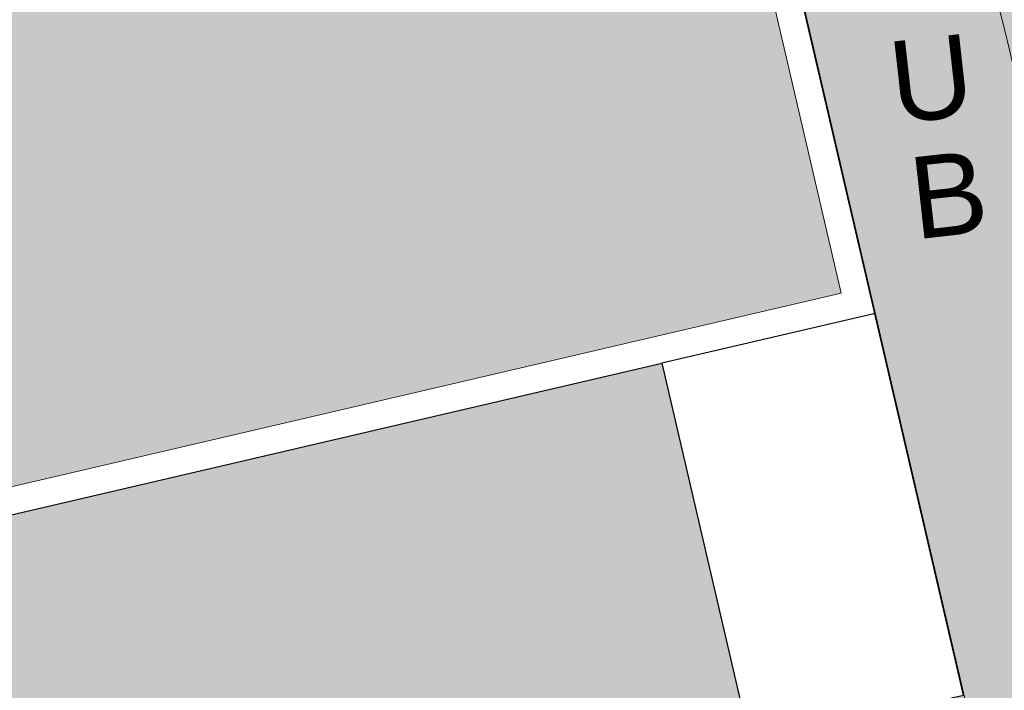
# Model space of a CAD drawing. Header units: metres. Extents: x -862 to 1262, y -354 to 644.
# Tile 306 of 315: x 78 to 114, y 367 to 391. Entities that reach past the tile are written whole.
import ezdxf

# ---------------------------------------------------------------- set-up
doc = ezdxf.new("R2010")
doc.units = ezdxf.units.M
doc.header["$LTSCALE"] = 0.5
doc.set_wipeout_variables(frame=1)
doc.layers.add('BPR_Verkehr_220520', color=7, linetype='Continuous')
doc.layers.add('DZH_Baufelder Nord_220610', color=7, linetype='Continuous')
doc.styles.add('Arial', font='arial.ttf')

# ---------------------------------------------------------------- blocks, each defined once
blk = doc.blocks.new('Slab (2D)-35')
at = {"color": 255, "linetype": 'Continuous', "lineweight": 25, "transparency": 33554687}
blk.add_wipeout([(61.04127330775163, 265.575191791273), (68.3245690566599, 234.35775295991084), (126.75535088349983, 247.99020450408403), (119.54515552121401, 279.0179825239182)], dxfattribs=at)
at = {"color": 7, "linetype": 'Continuous', "lineweight": 25, "transparency": 33554687, "flags": 128}
blk.add_lwpolyline([(61.04127330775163, 265.575191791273), (68.3245690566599, 234.3577529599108), (126.7553508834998, 247.990204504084), (119.545155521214, 279.0179825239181)], close=True, dxfattribs=at)
at = {"color": 255, "linetype": 'Continuous', "lineweight": 25, "transparency": 33554687}
blk.add_wipeout([(61.04127330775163, 265.575191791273), (68.3245690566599, 234.35775295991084), (126.75535088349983, 247.99020450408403), (119.54515552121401, 279.0179825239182)], dxfattribs=at)
at = {"color": 7, "linetype": 'Continuous', "lineweight": 25, "transparency": 33554687, "flags": 128}
blk.add_lwpolyline([(61.04127330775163, 265.575191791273), (68.3245690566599, 234.3577529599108), (126.7553508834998, 247.990204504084), (119.545155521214, 279.0179825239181)], close=True, dxfattribs=at)
at = {"color": 255, "linetype": 'Continuous', "lineweight": 25, "transparency": 33554687}
blk.add_wipeout([(61.04127330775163, 265.575191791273), (68.3245690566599, 234.35775295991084), (126.75535088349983, 247.99020450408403), (119.54515552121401, 279.0179825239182)], dxfattribs=at)
at = {"color": 7, "linetype": 'Continuous', "lineweight": 25, "transparency": 33554687, "flags": 128}
blk.add_lwpolyline([(61.04127330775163, 265.575191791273), (68.3245690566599, 234.3577529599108), (126.7553508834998, 247.990204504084), (119.545155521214, 279.0179825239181)], close=True, dxfattribs=at)
at = {"color": 255, "linetype": 'Continuous', "lineweight": 25, "transparency": 33554687}
blk.add_wipeout([(61.04127330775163, 265.575191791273), (68.3245690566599, 234.35775295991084), (126.75535088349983, 247.99020450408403), (119.54515552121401, 279.0179825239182)], dxfattribs=at)
at = {"color": 7, "linetype": 'Continuous', "lineweight": 25, "transparency": 33554687, "flags": 128}
blk.add_lwpolyline([(61.04127330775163, 265.575191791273), (68.3245690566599, 234.3577529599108), (126.7553508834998, 247.990204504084), (119.545155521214, 279.0179825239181)], close=True, dxfattribs=at)
at = {"color": 255, "linetype": 'Continuous', "lineweight": 25, "transparency": 33554687}
blk.add_wipeout([(61.04127330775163, 265.575191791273), (68.3245690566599, 234.35775295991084), (126.75535088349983, 247.99020450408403), (119.54515552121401, 279.0179825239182)], dxfattribs=at)
at = {"color": 7, "linetype": 'Continuous', "lineweight": 25, "transparency": 33554687, "flags": 128}
blk.add_lwpolyline([(61.04127330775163, 265.575191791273), (68.3245690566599, 234.3577529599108), (126.7553508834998, 247.990204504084), (119.545155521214, 279.0179825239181)], close=True, dxfattribs=at)
blk = doc.blocks.new('Slab (2D)-36')
at = {"color": 255, "linetype": 'Continuous', "lineweight": 25, "transparency": 33554687}
blk.add_wipeout([(126.74253153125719, 248.03874304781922), (126.72636144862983, 247.9834552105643), (118.96311222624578, 246.17220747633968), (122.21132993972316, 232.1910865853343), (130.00378817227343, 234.00149943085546)], dxfattribs=at)
at = {"color": 7, "linetype": 'Continuous', "lineweight": 25, "transparency": 33554687, "flags": 128}
blk.add_lwpolyline([(126.7425315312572, 248.0387430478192), (126.7263614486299, 247.9834552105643), (118.9631122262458, 246.1722074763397), (122.2113299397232, 232.1910865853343), (130.0037881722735, 234.0014994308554)], close=True, dxfattribs=at)

msp = doc.modelspace()

# ---------------------------------------------------------------- hatches: boundary and pattern name
at = {"layer": 'DZH_Baufelder Nord_220610', "linetype": 'Continuous', "lineweight": 0, "true_color": 0xfff9e0, "transparency": 33554687}
h = msp.add_hatch(color=7, dxfattribs=at)
edge = h.paths.add_edge_path()
edge.add_line((32.55980691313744, 384.3805379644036), (26.06465546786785, 412.3372531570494))
edge.add_line((26.06465546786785, 412.3372531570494), (-143.0442158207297, 383.0005029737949))
edge.add_line((-143.0442158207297, 383.0005029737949), (-131.0904625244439, 314.2834369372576))
edge.add_line((-131.0904625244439, 314.2834369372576), (-124.9939522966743, 315.6937450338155))
edge.add_line((-124.9939522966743, 315.6937450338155), (-140.1320432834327, 312.1120369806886))
edge.add_line((-140.1320432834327, 312.1120369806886), (-222.7133020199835, 293.0330976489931))
edge.add_line((-222.7133020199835, 293.0330976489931), (-242.987267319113, 381.3162625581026))
edge.add_line((-242.987267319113, 381.3162625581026), (-225.1325763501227, 380.1122668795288))
edge.add_line((-225.1325763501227, 380.1122668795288), (-225.1316572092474, 377.0219977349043))
edge.add_line((-225.1316572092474, 377.0219977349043), (-224.1314799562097, 377.0637289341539))
edge.add_line((-224.1314799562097, 377.0637289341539), (-223.1313543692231, 377.1066777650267))
edge.add_line((-223.1313543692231, 377.1066777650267), (-222.131281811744, 377.1508441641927))
edge.add_line((-222.131281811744, 377.1508441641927), (-221.1312637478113, 377.1962280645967))
edge.add_line((-221.1312637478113, 377.1962280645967), (-220.131301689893, 377.2428293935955))
edge.add_line((-220.131301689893, 377.2428293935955), (-219.1313971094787, 377.290648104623))
edge.add_line((-219.1313971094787, 377.290648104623), (-218.131551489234, 377.3396841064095))
edge.add_line((-218.131551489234, 377.3396841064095), (-217.1317662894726, 377.3899373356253))
edge.add_line((-217.1317662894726, 377.3899373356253), (-217.1336498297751, 383.7225982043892))
edge.add_line((-217.1336498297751, 383.7225982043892), (-217.1323176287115, 383.7968768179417))
edge.add_line((-217.1323176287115, 383.7968768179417), (-217.1313062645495, 380.475092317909))
edge.add_line((-217.1313062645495, 380.475092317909), (-213.7664101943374, 380.3481207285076))
edge.add_line((-213.7664101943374, 380.3481207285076), (-210.4015081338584, 380.2213885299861))
edge.add_line((-210.4015081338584, 380.2213885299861), (-207.0365970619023, 380.0948956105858))
edge.add_line((-207.0365970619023, 380.0948956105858), (-203.6716770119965, 379.968641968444))
edge.add_line((-203.6716770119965, 379.968641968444), (-200.3067479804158, 379.8426276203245))
edge.add_line((-200.3067479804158, 379.8426276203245), (-196.9418100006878, 379.7168525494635))
edge.add_line((-196.9418100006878, 379.7168525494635), (-193.5768630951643, 379.5913167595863))
edge.add_line((-193.5768630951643, 379.5913167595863), (-190.2119043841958, 379.4660201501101))
edge.add_line((-190.2119043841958, 379.4660201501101), (-185.331899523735, 379.7464873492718))
edge.add_line((-185.331899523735, 379.7464873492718), (-180.4519131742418, 380.0273153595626))
edge.add_line((-180.4519131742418, 380.0273153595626), (-175.5719475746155, 380.3085040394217))
edge.add_line((-175.5719475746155, 380.3085040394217), (-170.6920027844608, 380.5900533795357))
edge.add_line((-170.6920027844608, 380.5900533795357), (-165.8120788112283, 380.8719633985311))
edge.add_line((-165.8120788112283, 380.8719633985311), (-160.9321756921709, 381.1542340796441))
edge.add_line((-160.9321756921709, 381.1542340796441), (-156.0522934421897, 381.4368654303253))
edge.add_line((-156.0522934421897, 381.4368654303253), (-151.172434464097, 381.7198573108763))
edge.add_line((-151.172434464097, 381.7198573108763), (-145.5148646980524, 382.701323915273))
edge.add_arc((-592.1029078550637, 2940.188827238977), 2596.18628182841, 279.7782309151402, 279.9051094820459, ccw=False)
edge.add_line((-151.1793800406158, 381.7186490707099), (-146.177484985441, 353.0060045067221))
edge.add_line((-146.177484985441, 353.0060045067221), (-139.143118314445, 312.5272433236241))
edge.add_line((-139.143118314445, 312.5272433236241), (-133.5328797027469, 313.8270688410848))
edge.add_line((-133.5328797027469, 313.8270688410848), (-145.5148592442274, 382.7013248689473))
edge.add_line((-145.5148592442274, 382.7013248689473), (-116.5022465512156, 387.7343888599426))
edge.add_line((-116.5022465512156, 387.7343888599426), (48.11358021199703, 416.3034435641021))
edge.add_line((48.11358021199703, 416.3034435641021), (50.99796817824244, 399.8917147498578))
edge.add_line((50.99796817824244, 399.8917147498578), (101.7277072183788, 411.6776965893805))
edge.add_line((101.7277072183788, 411.6776965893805), (102.4313637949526, 408.6489871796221))
edge.add_line((102.4313637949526, 408.6489871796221), (123.765022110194, 316.8237209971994))
edge.add_line((123.765022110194, 316.8237209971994), (90.3646540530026, 309.3621310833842))
edge.add_line((90.3646540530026, 309.3621310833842), (78.87369778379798, 358.8217257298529))
edge.add_line((78.87369778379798, 358.8217257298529), (104.3938826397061, 364.7507963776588))
edge.add_line((104.3938826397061, 364.7507963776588), (101.1439840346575, 378.7391522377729))
edge.add_line((101.1439840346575, 378.7391522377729), (50.46547640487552, 366.9650729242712))
edge.add_line((50.46547640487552, 366.9650729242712), (46.1308055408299, 385.6225530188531))
edge.add_line((46.1308055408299, 385.6225530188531), (37.42547304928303, 383.6000531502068))
edge.add_line((37.42547304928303, 383.6000531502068), (8.073688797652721, 339.1086414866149))
edge.add_line((8.073688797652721, 339.1086414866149), (8.071902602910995, 339.1101264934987))
edge.add_line((8.071902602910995, 339.1101264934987), (8.057760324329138, 339.0901706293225))
edge.add_arc((-48.5966539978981, 275.7739358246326), 84.96274625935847, 48.17829914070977, 48.19372288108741)
edge.add_line((8.040713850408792, 339.1054194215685), (7.367840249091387, 339.6758323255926))
edge.add_line((7.367840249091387, 339.6758323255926), (7.376597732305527, 339.6881901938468))
edge.add_line((7.376597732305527, 339.6881901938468), (4.612199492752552, 341.9864601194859))
edge.add_line((4.612199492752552, 341.9864601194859), (32.55980691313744, 384.3805379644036))
at = {"layer": 'DZH_Baufelder Nord_220610', "linetype": 'Continuous', "lineweight": 0, "true_color": 0xffe3b9, "transparency": 33554687}
msp.add_hatch(color=254, dxfattribs=at).paths.add_polyline_path([(37.73305841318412, 383.1581972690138), (25.72828625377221, 364.9480071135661), (56.5526468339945, 343.1223962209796), (61.74231721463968, 321.0586092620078), (86.33681697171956, 326.6765301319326), (78.87369778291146, 358.8217257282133), (104.3938816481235, 364.7508006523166), (101.1439840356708, 378.7391522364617), (50.46547640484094, 366.9650729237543), (46.24395634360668, 385.1355243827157)])

# ---------------------------------------------------------------- linework, layer by layer
at = {"layer": 'DZH_Baufelder Nord_220610', "color": 14, "linetype": 'Continuous', "lineweight": 5, "true_color": 0x9f0000, "transparency": 33554687, "elevation": -12285434.42021632, "flags": 128}
msp.add_lwpolyline([(-116.5022465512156, 387.7343888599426), (48.11358021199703, 416.3034435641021), (50.99796817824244, 399.8917147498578), (101.7277072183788, 411.6776965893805), (102.4313637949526, 408.6489871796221), (123.765022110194, 316.8237209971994), (90.3646540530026, 309.3621310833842), (78.87369778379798, 358.8217257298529), (104.3938826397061, 364.7507963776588), (101.1439840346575, 378.7391522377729), (50.46547640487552, 366.9650729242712), (46.1308055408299, 385.6225530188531), (37.42547304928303, 383.6000531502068), (8.073688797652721, 339.1086414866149)], dxfattribs=at)
at = {"layer": 'DZH_Baufelder Nord_220610', "color": 255, "linetype": 'Continuous', "lineweight": 9, "transparency": 33554687, "flags": 128}
msp.add_lwpolyline([(37.73305841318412, 383.1581972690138), (25.72828625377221, 364.9480071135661), (56.5526468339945, 343.1223962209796), (61.74231721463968, 321.0586092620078), (86.33681697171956, 326.6765301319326), (78.87369778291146, 358.8217257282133), (104.3938816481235, 364.7508006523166), (101.1439840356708, 378.7391522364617), (50.46547640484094, 366.9650729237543), (46.24395634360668, 385.1355243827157)], close=True, dxfattribs=at)

# ---------------------------------------------------------------- texts
at = {"layer": 'BPR_Verkehr_220520', "color": 255, "transparency": 33554687, "char_height": 3, "attachment_point": 1, "rotation": 6.392106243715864, "line_spacing_factor": 0.25, "style": 'Arial'}
for s, insert in [('U', (109.3366287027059, 390.486846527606, 60)), ('B', (110.0847467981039, 386.2439367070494, 60))]:
    msp.add_mtext(s, dxfattribs=dict(at, insert=insert))

# ---------------------------------------------------------------- next in the draw order: block references
at = {"layer": 'DZH_Baufelder Nord_220610', "color": 7, "transparency": 33554687}
msp.add_blockref('Slab (2D)-35', (-17.81744829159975, 132.5597140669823), dxfattribs=at)

# ---------------------------------------------------------------- next in the draw order: block references
msp.add_blockref('Slab (2D)-36', (-17.81744829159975, 132.5597140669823), dxfattribs=at)

# ---------------------------------------------------------------- next in the draw order: hatches: boundary and pattern name
at = {"layer": 'BPR_Verkehr_220520', "linetype": 'Continuous', "lineweight": 0, "true_color": 0xe4e6e5, "transparency": 33554687}
h = msp.add_hatch(color=254, dxfattribs=at)
h.paths.add_polyline_path([(188.3325453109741, 465.5271542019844), (179.4929886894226, 463.9886090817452), (169.941699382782, 462.3542395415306), (166.1336274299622, 461.6952508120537), (159.4920284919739, 460.5177813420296), (152.2822886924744, 459.2315773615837), (150.1540891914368, 458.8622856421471), (132.1079647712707, 455.8319847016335), (130.2917294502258, 455.3242524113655), (128.4934815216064, 454.7560917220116), (126.7152338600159, 454.1281287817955), (124.9589746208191, 453.4410656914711), (123.2266673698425, 452.6956706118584), (121.5202489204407, 451.8927769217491), (119.8416271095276, 451.033282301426), (118.1926786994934, 450.1181476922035), (117.1925828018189, 449.6180991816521), (116.1429140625, 449.2328256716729), (115.0567952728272, 448.9671451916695), (113.9478055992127, 448.8243794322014), (112.8298101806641, 448.8063133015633), (111.7167867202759, 448.9131726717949), (110.6226507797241, 449.1436215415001), (109.5610817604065, 449.4947787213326), (108.5944750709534, 449.8380000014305), (107.6066740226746, 450.1143655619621), (106.6022950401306, 450.3225762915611), (105.5860347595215, 450.4616585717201), (104.562645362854, 450.5309620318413), (103.5369123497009, 450.5301626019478), (102.5136322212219, 450.4592640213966), (101.497589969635, 450.3185978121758), (102.8649944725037, 442.4363262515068), (104.3837208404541, 442.5319167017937), (105.8872181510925, 442.2970482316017), (107.3044333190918, 441.7428203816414), (108.5683908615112, 440.8954251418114), (109.6193579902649, 439.7949091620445), (110.4076675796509, 438.4932812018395), (110.8960652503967, 437.0520542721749), (111.061473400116, 435.5393386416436), (110.875799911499, 433.9377927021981), (110.328629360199, 432.4212082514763), (109.4489889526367, 431.0700395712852), (108.2835433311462, 429.9559657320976), (106.8941189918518, 429.1380879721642), (105.3544244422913, 428.6597944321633), (103.7461399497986, 428.546458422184), (102.1545799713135, 428.8040764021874), (99.93998616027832, 420.981997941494), (101.0815053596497, 420.3412356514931), (102.158186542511, 419.5966553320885), (103.1606155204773, 418.7547655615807), (104.080027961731, 417.8229270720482), (104.9083853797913, 416.8092870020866), (105.6384453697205, 415.7227076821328), (106.2638249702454, 414.5726891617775), (106.7790564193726, 413.3692861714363), (106.8385790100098, 413.2098645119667), (106.8979658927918, 413.0503924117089), (106.9572170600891, 412.890869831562), (107.0163324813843, 412.7312969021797), (107.0753120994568, 412.5716737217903), (107.1341558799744, 412.4120004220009), (107.1928637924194, 412.2522771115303), (107.2514357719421, 412.0925039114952), (107.2514360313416, 412.0925032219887), (107.4972870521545, 411.4172291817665), (107.7407101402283, 410.7410760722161), (107.9817021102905, 410.0640526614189), (108.2202598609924, 409.3861677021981), (108.4563803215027, 408.7074299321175), (108.6900604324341, 408.0278481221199), (108.9212971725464, 407.3474310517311), (109.1500875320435, 406.6661875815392), (109.8806080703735, 404.4344399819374), (110.58487733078, 402.1942698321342), (111.2627957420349, 399.9459851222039), (111.9142698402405, 397.6898958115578), (112.5392098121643, 395.4263129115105), (113.1375295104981, 393.1555484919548), (113.7091464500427, 390.8779156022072), (114.2539818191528, 388.5937282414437), (118.1184015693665, 371.9603235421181), (123.0704366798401, 350.6455571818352), (129.8888413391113, 352.2296692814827), (120.4114286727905, 393.0227638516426), (119.7016537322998, 396.4168529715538), (119.0203636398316, 399.8167742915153), (118.3676141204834, 403.2222902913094), (117.7434510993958, 406.6331614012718), (117.1479184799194, 410.0491476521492), (116.5810581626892, 413.4700087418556), (116.0429100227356, 416.8955039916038), (115.5335123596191, 420.3253894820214), (115.4793301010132, 421.3593090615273), (115.501705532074, 422.3944101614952), (115.6005165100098, 423.4250271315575), (115.7752226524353, 424.4455234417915), (116.0248684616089, 425.4503179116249), (116.3480886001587, 426.4339152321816), (116.74311536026, 427.390936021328), (117.207785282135, 428.3161479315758), (117.427455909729, 428.7312221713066), (117.6340275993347, 429.1529684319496), (117.8272956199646, 429.5809745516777), (118.0070705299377, 430.0148210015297), (118.1731761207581, 430.4540825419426), (118.3254495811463, 430.8983286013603), (118.4637416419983, 431.34712373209), (118.5879167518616, 431.8000280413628), (119.1058765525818, 433.4410014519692), (119.7970698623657, 435.0168592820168), (120.6535018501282, 436.5093740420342), (121.6652664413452, 437.9012822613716), (122.8206608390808, 439.1764841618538), (124.1063209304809, 440.3202298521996), (125.5073758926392, 441.3192899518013), (127.0076201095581, 442.1621086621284), (127.0308479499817, 442.1735557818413), (127.0540794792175, 442.1849954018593), (127.0773147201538, 442.1964274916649), (127.1005536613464, 442.2078520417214), (127.1237963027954, 442.2192690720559), (127.1470426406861, 442.2306785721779), (127.1702926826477, 442.2420805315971), (127.193546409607, 442.2534749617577), (127.8353601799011, 442.5642994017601), (128.4799191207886, 442.8693904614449), (129.1271720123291, 443.1687238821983), (129.777067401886, 443.462275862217), (130.4295536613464, 443.7500231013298), (131.0845789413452, 444.0319427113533), (131.7420912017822, 444.3080123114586), (132.4020381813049, 444.5782099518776), (133.2288144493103, 444.870930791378), (134.078059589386, 445.0900817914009), (134.943240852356, 445.2339771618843), (135.8177028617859, 445.3015099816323), (136.6947188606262, 445.2921607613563), (137.5675424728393, 445.2060014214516), (138.4294595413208, 445.0436947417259), (139.2738398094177, 444.8064892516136), (139.4109216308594, 444.8367938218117), (139.5481980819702, 444.8662041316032), (139.6856636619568, 444.8947174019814), (139.8233124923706, 444.9223324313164), (139.961138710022, 444.9490480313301), (140.0991364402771, 444.9748630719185), (140.2372998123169, 444.999776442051), (140.3756229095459, 445.0237870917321), (151.9514622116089, 446.9942423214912), (190.6001697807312, 453.5730783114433)])
h.paths.add_polyline_path([(115.533511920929, 420.3253924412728), (115.5335123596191, 420.3253894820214), (115.5335125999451, 420.3253848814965)])
h.paths.add_polyline_path([(111.437963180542, 421.8377666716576), (111.5594528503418, 421.8211470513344), (111.6732440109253, 421.7754576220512), (111.7724928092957, 421.7034463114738), (111.8512300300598, 421.6094441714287), (111.9047201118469, 421.4991048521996), (111.929745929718, 421.3790646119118), (111.968134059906, 420.9216807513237), (112.0075528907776, 420.4643845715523), (112.0480030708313, 420.0071784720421), (112.0894843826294, 419.5500647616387), (112.1319966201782, 419.0930457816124), (112.1755395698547, 418.6361238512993), (112.2201130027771, 418.1793013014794), (112.2657166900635, 417.7225804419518), (112.3173505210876, 417.217601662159), (112.3702438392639, 416.712753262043), (112.4243963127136, 416.2080383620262), (112.4798076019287, 415.7034601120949), (112.5364773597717, 415.1990216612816), (112.5944052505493, 414.6947261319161), (112.6535909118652, 414.1905766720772), (112.7140334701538, 413.6865763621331), (112.7634191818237, 413.2824603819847), (112.8136132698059, 412.878443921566), (112.8646155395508, 412.4745286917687), (112.91642578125, 412.0707163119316), (112.9690437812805, 411.6670083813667), (113.0224693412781, 411.2634065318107), (113.0767022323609, 410.8599123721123), (113.1317422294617, 410.4565276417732), (113.1358388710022, 410.3647448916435), (113.1230727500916, 410.273762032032), (113.0938749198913, 410.1866509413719), (113.0492311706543, 410.1063527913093), (112.9906488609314, 410.0355787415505), (112.9201058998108, 409.9767183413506), (112.8399840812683, 409.9317589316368), (112.752988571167, 409.9022184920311), (112.6620566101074, 409.8890945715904), (112.5702584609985, 409.8928298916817), (112.4806934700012, 409.9132985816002), (112.3963856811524, 409.9498095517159), (112.3201816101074, 410.0011300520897), (112.2546541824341, 410.0655273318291), (112.2020158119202, 410.140827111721), (112.1640437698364, 410.2244870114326), (112.0335542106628, 410.5992647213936), (111.9023365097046, 410.9737881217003), (111.7703904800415, 411.3480555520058), (111.6377166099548, 411.7220655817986), (111.5043153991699, 412.095816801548), (111.3701873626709, 412.4693078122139), (111.2353329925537, 412.8425371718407), (111.0997528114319, 413.2155034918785), (110.9274017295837, 413.686391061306), (110.7538937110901, 414.1568535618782), (110.5792297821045, 414.626888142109), (110.4034110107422, 415.0964919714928), (110.2264384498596, 415.565662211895), (110.0483131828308, 416.0343960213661), (109.8690362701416, 416.5026905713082), (109.6886091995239, 416.9705431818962), (109.5361382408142, 417.3632560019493), (109.3828566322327, 417.7556531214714), (109.2287650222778, 418.1477328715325), (109.0738640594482, 418.5394935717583), (108.91815442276, 418.9309335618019), (108.7616367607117, 419.3220511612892), (108.6043117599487, 419.7128447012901), (108.4461808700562, 420.1033128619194), (108.4174792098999, 420.2020943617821), (108.4095993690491, 420.3046588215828), (108.4228753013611, 420.4066652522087), (108.4567450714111, 420.5037960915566), (108.5097751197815, 420.5919401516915), (108.5797208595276, 420.6673666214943), (108.6636217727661, 420.726882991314), (108.7579266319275, 420.7679701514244), (109.0723141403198, 420.8716370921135), (109.3844160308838, 420.9819945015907), (109.694089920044, 421.0989920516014), (110.0011945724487, 421.2225763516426), (110.305589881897, 421.35269105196), (110.6071370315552, 421.489276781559), (110.9056984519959, 421.632271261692), (111.2011390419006, 421.7816071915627), (111.3160818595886, 421.8243169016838)])
h.paths.add_polyline_path([(134.2505291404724, 451.9003651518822), (134.4381904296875, 451.8859977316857), (134.6198358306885, 451.8367217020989), (134.7890308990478, 451.7542825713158), (134.9397821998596, 451.6416006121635), (135.0667496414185, 451.5026673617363), (135.1654356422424, 451.3424042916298), (135.2323444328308, 451.166488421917), (135.2651053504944, 450.9811511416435), (135.2625590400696, 450.7929579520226), (135.2247950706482, 450.6085750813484), (135.1531511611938, 450.4345339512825), (135.0501651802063, 450.2769996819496), (134.9194852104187, 450.1415526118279), (134.76574036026, 450.0329907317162), (134.5943767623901, 449.9551596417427), (134.5921024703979, 449.9543784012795), (134.5898263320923, 449.9536026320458), (134.5875483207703, 449.952832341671), (134.5852684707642, 449.9520675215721), (134.5829867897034, 449.9513082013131), (134.5807032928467, 449.9505543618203), (134.5784179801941, 449.9498060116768), (134.576130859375, 449.9490631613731), (133.342898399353, 449.5357817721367), (132.1186252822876, 449.0966700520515), (130.903852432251, 448.631922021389), (129.6991166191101, 448.1417430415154), (128.5049501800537, 447.6263496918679), (127.3218807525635, 447.0859697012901), (126.1504310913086, 446.5208418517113), (124.9911188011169, 445.9312158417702), (124.5482019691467, 445.6977726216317), (124.1071884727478, 445.4607533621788), (123.6681073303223, 445.220173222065), (123.2309873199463, 444.9760479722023), (122.7958570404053, 444.728393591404), (122.3627450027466, 444.4772262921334), (121.931679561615, 444.2225625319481), (121.5026889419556, 443.964418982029), (121.1458329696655, 443.7460565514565), (120.7904616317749, 443.5252862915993), (120.4365911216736, 443.3021182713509), (120.0842376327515, 443.0765627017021), (119.7334172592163, 442.848629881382), (119.3841460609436, 442.6183302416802), (119.0364399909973, 442.3856743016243), (118.6903148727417, 442.1506726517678), (118.5966222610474, 442.1062045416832), (118.4957713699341, 442.0820216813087), (118.392100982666, 442.079164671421), (118.2900712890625, 442.0977564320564), (118.1940718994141, 442.1369971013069), (118.1082329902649, 442.1951984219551), (118.0362475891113, 442.2698564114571), (117.9812127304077, 442.3577590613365), (117.8583941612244, 442.602976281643), (117.7312561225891, 442.8459820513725), (117.5998384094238, 443.0867002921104), (117.464182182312, 443.3250556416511), (117.3243299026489, 443.5609734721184), (117.180325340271, 443.7943799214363), (117.0322136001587, 444.0252019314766), (116.8800418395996, 444.2533677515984), (116.8333216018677, 444.3390291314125), (116.804127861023, 444.432133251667), (116.79357239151, 444.5291344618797), (116.8020571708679, 444.6263386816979), (116.8292590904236, 444.7200441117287), (116.8741422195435, 444.8066821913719), (116.9349972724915, 444.882953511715), (117.0095064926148, 444.9459538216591), (117.3805415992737, 445.1991868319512), (117.7542290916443, 445.4484891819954), (118.1305273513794, 445.6938330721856), (118.5093944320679, 445.9351911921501), (118.8907881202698, 446.1725366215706), (119.2746659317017, 446.4058429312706), (119.660985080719, 446.6350841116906), (120.0497025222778, 446.8602346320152), (120.4853048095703, 447.1060937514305), (120.9237667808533, 447.3468159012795), (121.3650278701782, 447.5823678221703), (121.8090271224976, 447.8127169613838), (122.2557031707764, 448.0378315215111), (122.7049943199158, 448.2576803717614), (123.1568385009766, 448.4722331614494), (123.6111730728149, 448.6814606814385), (124.8678960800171, 449.227056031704), (126.1415305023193, 449.731914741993), (127.4307562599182, 450.1955135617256), (128.7342371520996, 450.6173719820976), (130.0506221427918, 450.9970527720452), (131.3785468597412, 451.3341623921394), (132.7166349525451, 451.628351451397), (134.0634995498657, 451.8793150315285)])
h = msp.add_hatch(color=254, dxfattribs=at)
edge = h.paths.add_edge_path()
edge.add_arc((-80.55742215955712, 343.3334249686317), 199.9999451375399, 18.46129117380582, 19.00177033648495)
edge.add_arc((-80.55746039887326, 343.3334117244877), 199.9999856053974, 19.00177035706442, 20.10828486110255)
edge.add_line((107.2514360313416, 412.092503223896), (110.0898886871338, 395.3382616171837))
edge.add_line((110.0898886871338, 395.3382616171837), (110.1076897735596, 395.3382616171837))
edge.add_line((110.1076897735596, 395.3382616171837), (112.2837021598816, 377.1893250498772))
edge.add_line((112.2837021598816, 377.1893250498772), (119.0177360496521, 368.0893686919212))
edge.add_line((119.0177360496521, 368.0893686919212), (118.1184015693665, 371.9603235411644))
edge.add_line((118.1184015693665, 371.9603235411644), (114.2539818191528, 388.59372824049))
edge.add_arc((-80.55747322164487, 343.3334073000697), 199.9999991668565, 13.07942906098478, 18.46129134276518)
at = {"layer": 'BPR_Verkehr_220520', "linetype": 'Continuous', "lineweight": 0, "true_color": 0xece5cf, "transparency": 33554687}
h = msp.add_hatch(color=254, dxfattribs=at)
h.paths.add_polyline_path([(107.2514360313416, 412.0925032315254), (101.9664129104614, 410.5502491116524), (117.7787715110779, 342.490002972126), (118.7327344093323, 342.7080458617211), (119.8506061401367, 343.0823510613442), (120.873713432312, 343.6680071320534), (121.7625603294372, 344.442405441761), (122.4828338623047, 345.3756511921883), (123.0067286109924, 346.4317174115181), (123.3140201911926, 347.5698357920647), (123.3928459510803, 348.746070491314), (123.2401628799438, 349.9150142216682), (119.0177360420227, 368.0893686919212), (112.2837021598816, 377.1893250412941), (110.1076897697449, 395.3382616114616), (110.0898886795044, 395.3382616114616)])
h.paths.add_polyline_path([(120.2245132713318, 354.0573421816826), (120.9034180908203, 351.1351703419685), (118.4682748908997, 350.569416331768), (117.7893700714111, 353.4915881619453)])
h.paths.add_polyline_path([(118.1877988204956, 362.823857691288), (118.8667036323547, 359.9016858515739), (116.4315604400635, 359.3359318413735), (115.752655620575, 362.2581036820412)])
at = {"layer": 'DZH_Baufelder Nord_220610', "linetype": 'Continuous', "lineweight": 0, "true_color": 0xd3dfed, "transparency": 33554534}
msp.add_hatch(color=254, dxfattribs=at).paths.add_polyline_path([(51.2537595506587, 368.1185211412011), (107.7087647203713, 381.2900191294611), (100.9197166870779, 410.5117368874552), (44.43753383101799, 397.3339118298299)])

# ---------------------------------------------------------------- next in the draw order: linework, layer by layer
at = {"layer": 'BPR_Verkehr_220520', "color": 255, "linetype": 'Continuous', "lineweight": 9, "transparency": 33554687, "elevation": 60, "flags": 128}
msp.add_lwpolyline([(118.880356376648, 368.6806843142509), (118.1184015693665, 371.9603235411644), (114.2539818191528, 388.59372824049, 0.0234871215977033), (109.1500875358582, 406.6661875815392, 0.004690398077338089), (107.9285553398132, 410.2140226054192)], format="xyb", dxfattribs=at)
at = {"layer": 'DZH_Baufelder Nord_220610', "color": 254, "linetype": 'Continuous', "lineweight": 9, "true_color": 0xdddddd, "transparency": 33554534, "flags": 128}
msp.add_lwpolyline([(51.2537595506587, 368.1185211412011), (107.7087647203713, 381.2900191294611), (100.9197166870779, 410.5117368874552), (44.43753383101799, 397.3339118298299)], close=True, dxfattribs=at)

doc.saveas('drawing.dxf')
